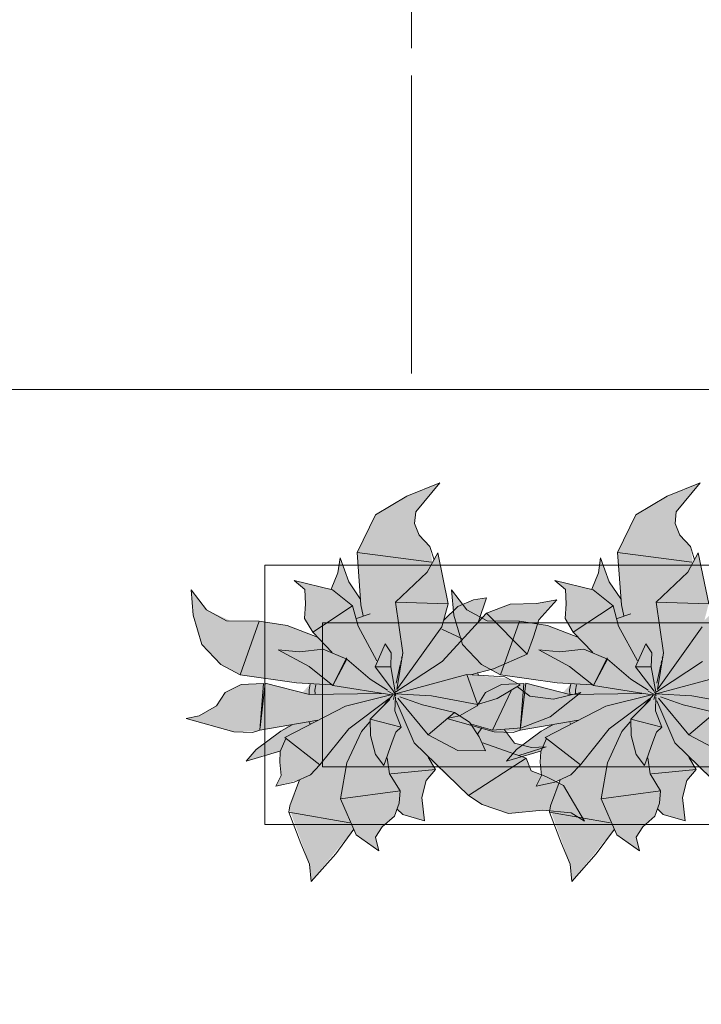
# Model space of a CAD drawing. Header units: millimetres. Extents: x -59761 to 112741, y -57975 to 46221.
# Tile 399 of 421: x 86837 to 88019, y -10067 to -8358. Entities that reach past the tile are written whole.
import ezdxf

# ---------------------------------------------------------------- set-up
doc = ezdxf.new("R2010")
doc.units = ezdxf.units.MM
for name, pattern in [('короткая штриховая', [282.222222, 141.111111, -141.111111]), ('Штриховая', [564.444447, 282.222223, -282.222223]), ('Штрихпунктирная', [670.277762, 352.777767, -176.388884, 0, -141.111112])]:
    doc.linetypes.add(name, pattern=pattern)
for name, color, linetype in [('Интерьер - Мебель', 7, 'Continuous'), ('Элемент модели - Границы зон', 7, 'Continuous'), ('Элемент Модели - Зона', 7, 'Continuous'), ('Элемент Модели - Оси', 2, 'Continuous')]:
    doc.layers.add(name, color=color, linetype=linetype)

msp = doc.modelspace()

# ---------------------------------------------------------------- hatches: boundary and pattern name
at = {"layer": 'Интерьер - Мебель', "linetype": 'Continuous', "lineweight": 0}
for points in [[(87565.79, -9161.92), (87508.54, -9185.35), (87454.22, -9217.93), (87422.36, -9283.32), (87427.75, -9363.23), (87408.99, -9335.48), (87392.9, -9292.44), (87389.27, -9318.31), (87377.64, -9346.91), (87313.5, -9331.79), (87332.11, -9347.31), (87331.82, -9390.13), (87331.22, -9397.7), (87345.54, -9421.11), (87353.59, -9430.06), (87299.69, -9409.55), (87258.9, -9403.05), (87202.81, -9401.64), (87161.08, -9382.62), (87134.6, -9347.87), (87138.42, -9391.67), (87153.13, -9442.88), (87186.41, -9477.57), (87219.45, -9495.58), (87341.23, -9511.28), (87327.33, -9526.55), (87263.23, -9509.89), (87221.28, -9511.92), (87193.49, -9526.25), (87178.62, -9548.96), (87148.48, -9566.58), (87126.16, -9571.37), (87208.44, -9594.15), (87247.42, -9593.45), (87303.88, -9582.69), (87252.11, -9621.28), (87229.96, -9645.3), (87289.29, -9628.39), (87289.51, -9658.32), (87290.68, -9669.92), (87281.34, -9688.65), (87322.76, -9677.55), (87305.09, -9728.17), (87340.03, -9823.85), (87342.85, -9853.92), (87416.75, -9763.36), (87420.87, -9773.04), (87460.45, -9800.8), (87454.51, -9776.97), (87465.86, -9759.2), (87487.19, -9740.68), (87491.23, -9729.36), (87501.54, -9737.6), (87539.28, -9749.02), (87534.71, -9708.18), (87542.29, -9678.66), (87558.42, -9659.87), (87546.64, -9641.14), (87615.42, -9704.8), (87639.24, -9720.6), (87685.03, -9735.87), (87744.52, -9730.08), (87793.77, -9734.85), (87817.16, -9749.34), (87780.31, -9687.54), (87724.37, -9661.9), (87715.67, -9640.06), (87702.98, -9635.1), (87750.17, -9620.11), (87725, -9621.33), (87695.31, -9613.76), (87677.94, -9590.84), (87707.33, -9587.47), (87757.44, -9568.35), (87810.42, -9526.31), (87763, -9537.88), (87722.15, -9532.7), (87700.77, -9516.38), (87705.47, -9512.58), (87684.73, -9501.8), (87618.86, -9495.17), (87659.1, -9484.89), (87717.52, -9459.8), (87737.47, -9399.75), (87768.96, -9365.1), (87733.47, -9371.33), (87687.91, -9372.74), (87646.95, -9388.5), (87633.2, -9403), (87646.97, -9362.01), (87624.23, -9365.49), (87597.2, -9376.87), (87572.95, -9400.71), (87580.34, -9372.12), (87562.31, -9283.96), (87553.15, -9300.57), (87548.56, -9272.97), (87539.42, -9263.08), (87527.69, -9246.74), (87522, -9232.66), (87524.12, -9212.69)], [(88017.69, -9161.92), (87960.44, -9185.35), (87906.13, -9217.93), (87874.27, -9283.32), (87879.65, -9363.23), (87860.9, -9335.48), (87844.81, -9292.44), (87841.17, -9318.31), (87829.54, -9346.91), (87765.4, -9331.79), (87784.01, -9347.31), (87783.72, -9390.13), (87783.12, -9397.7), (87797.44, -9421.11), (87805.49, -9430.06), (87751.59, -9409.55), (87710.8, -9403.05), (87654.72, -9401.64), (87612.98, -9382.62), (87586.5, -9347.87), (87590.32, -9391.67), (87605.04, -9442.88), (87638.31, -9477.57), (87671.35, -9495.58), (87793.13, -9511.28), (87779.23, -9526.55), (87715.13, -9509.89), (87673.18, -9511.92), (87645.4, -9526.25), (87630.52, -9548.96), (87600.38, -9566.58), (87578.06, -9571.37), (87660.35, -9594.15), (87699.32, -9593.45), (87755.78, -9582.69), (87704.01, -9621.28), (87681.86, -9645.3), (87741.19, -9628.39), (87741.42, -9658.32), (87742.58, -9669.92), (87733.25, -9688.65), (87774.67, -9677.55), (87757, -9728.17), (87791.93, -9823.85), (87794.75, -9853.92), (87868.65, -9763.36), (87872.78, -9773.04), (87912.35, -9800.8), (87906.42, -9776.97), (87917.76, -9759.2), (87939.09, -9740.68), (87943.13, -9729.36), (87953.44, -9737.6), (87991.19, -9749.02), (87986.61, -9708.18), (87994.19, -9678.66), (88010.32, -9659.87), (87998.54, -9641.14), (88067.33, -9704.8), (88091.14, -9720.6), (88136.93, -9735.87), (88196.43, -9730.08), (88245.67, -9734.85), (88269.06, -9749.34), (88232.21, -9687.54), (88176.27, -9661.9), (88167.57, -9640.06), (88154.88, -9635.1), (88202.07, -9620.11), (88176.9, -9621.33), (88147.21, -9613.76), (88129.84, -9590.84), (88159.23, -9587.47), (88209.34, -9568.35), (88262.32, -9526.31), (88214.9, -9537.88), (88174.05, -9532.7), (88152.67, -9516.38), (88157.37, -9512.58), (88136.63, -9501.8), (88070.77, -9495.17), (88111, -9484.89), (88169.42, -9459.8), (88189.37, -9399.75), (88220.86, -9365.1), (88185.37, -9371.33), (88139.81, -9372.74), (88098.85, -9388.5), (88085.1, -9403), (88098.88, -9362.01), (88076.13, -9365.49), (88049.11, -9376.87), (88024.86, -9400.71), (88032.25, -9372.12), (88014.21, -9283.96), (88005.05, -9300.57), (88000.46, -9272.97), (87991.33, -9263.08), (87979.59, -9246.74), (87973.91, -9232.66), (87976.02, -9212.69)]]:
    msp.add_hatch(color=255, dxfattribs=at).paths.add_polyline_path(points)

# ---------------------------------------------------------------- linework, layer by layer
at = {"layer": 'Интерьер - Мебель', "color": 7, "linetype": 'Continuous', "lineweight": 15}
for p, q in [((87565.79, -9161.92), (87508.54, -9185.35)), ((87565.79, -9161.92), (87508.54, -9185.35)), ((87565.79, -9161.92), (87524.12, -9212.69)), ((87565.79, -9161.92), (87524.12, -9212.69)), ((88017.69, -9161.92), (87960.44, -9185.35)), ((88017.69, -9161.92), (87960.44, -9185.35)), ((88017.69, -9161.92), (87976.02, -9212.69)), ((88017.69, -9161.92), (87976.02, -9212.69)), ((87508.54, -9185.35), (87454.22, -9217.93)), ((87508.54, -9185.35), (87454.22, -9217.93)), ((87960.44, -9185.35), (87906.13, -9217.93)), ((87960.44, -9185.35), (87906.13, -9217.93)), ((87454.22, -9217.93), (87422.36, -9283.32)), ((87454.22, -9217.93), (87422.36, -9283.32)), ((87524.12, -9212.69), (87522, -9232.66)), ((87524.12, -9212.69), (87522, -9232.66)), ((87906.13, -9217.93), (87874.27, -9283.32)), ((87906.13, -9217.93), (87874.27, -9283.32)), ((87976.02, -9212.69), (87973.91, -9232.66)), ((87976.02, -9212.69), (87973.91, -9232.66)), ((87522, -9232.66), (87530.29, -9253.19)), ((87522, -9232.66), (87530.29, -9253.19)), ((87973.91, -9232.66), (87982.19, -9253.19)), ((87973.91, -9232.66), (87982.19, -9253.19)), ((87530.29, -9253.19), (87548.56, -9272.97)), ((87530.29, -9253.19), (87548.56, -9272.97)), ((87982.19, -9253.19), (88000.46, -9272.97)), ((87982.19, -9253.19), (88000.46, -9272.97)), ((87548.56, -9272.97), (87555.87, -9295.76)), ((87548.56, -9272.97), (87555.87, -9295.76)), ((88000.46, -9272.97), (88007.77, -9295.76)), ((88000.46, -9272.97), (88007.77, -9295.76)), ((87392.9, -9292.44), (87389.27, -9318.31)), ((87392.9, -9292.44), (87389.27, -9318.31)), ((87392.9, -9292.44), (87407.88, -9333.84)), ((87392.9, -9292.44), (87407.88, -9333.84)), ((87422.36, -9283.32), (87551.36, -9299.61)), ((87422.36, -9283.32), (87429.24, -9373.87)), ((87422.36, -9283.32), (87551.36, -9299.61)), ((87422.36, -9283.32), (87429.24, -9373.87)), ((87562.31, -9283.96), (87543.99, -9317.18)), ((87562.31, -9283.96), (87543.99, -9317.18)), ((87562.31, -9283.96), (87580.34, -9372.12)), ((87562.31, -9283.96), (87580.34, -9372.12)), ((87844.81, -9292.44), (87841.17, -9318.31)), ((87844.81, -9292.44), (87841.17, -9318.31)), ((87844.81, -9292.44), (87859.78, -9333.84)), ((87844.81, -9292.44), (87859.78, -9333.84)), ((87874.27, -9283.32), (88003.26, -9299.61)), ((87874.27, -9283.32), (87881.14, -9373.87)), ((87874.27, -9283.32), (88003.26, -9299.61)), ((87874.27, -9283.32), (87881.14, -9373.87)), ((88014.21, -9283.96), (87995.89, -9317.18)), ((88014.21, -9283.96), (87995.89, -9317.18)), ((88014.21, -9283.96), (88032.25, -9372.12)), ((88014.21, -9283.96), (88032.25, -9372.12)), ((87389.27, -9318.31), (87377.63, -9346.91)), ((87389.27, -9318.31), (87377.63, -9346.91)), ((87543.99, -9317.18), (87489.15, -9369.38)), ((87543.99, -9317.18), (87489.15, -9369.38)), ((87841.17, -9318.31), (87829.54, -9346.91)), ((87841.17, -9318.31), (87829.54, -9346.91)), ((87995.89, -9317.18), (87941.05, -9369.38)), ((87995.89, -9317.18), (87941.05, -9369.38)), ((87313.5, -9331.79), (87332.11, -9347.31)), ((87313.5, -9331.79), (87380.1, -9348.17)), ((87313.5, -9331.79), (87332.11, -9347.31)), ((87313.5, -9331.79), (87380.1, -9348.17)), ((87407.88, -9333.84), (87427.75, -9363.23)), ((87407.88, -9333.84), (87427.75, -9363.23)), ((87765.4, -9331.79), (87784.01, -9347.31)), ((87765.4, -9331.79), (87832, -9348.17)), ((87765.4, -9331.79), (87784.01, -9347.31)), ((87765.4, -9331.79), (87832, -9348.17)), ((87859.78, -9333.84), (87879.65, -9363.23)), ((87859.78, -9333.84), (87879.65, -9363.23)), ((87134.6, -9347.87), (87138.42, -9391.67)), ((87134.6, -9347.87), (87161.08, -9382.62)), ((87134.6, -9347.87), (87138.42, -9391.67)), ((87134.6, -9347.87), (87161.08, -9382.62)), ((87332.11, -9347.31), (87333.26, -9372.16)), ((87332.11, -9347.31), (87333.26, -9372.16)), ((87380.1, -9348.17), (87414.47, -9375.65)), ((87380.1, -9348.17), (87414.47, -9375.65)), ((87586.5, -9347.87), (87590.32, -9391.67)), ((87586.5, -9347.87), (87612.98, -9382.62)), ((87586.5, -9347.87), (87590.32, -9391.67)), ((87586.5, -9347.87), (87612.98, -9382.62)), ((87646.97, -9362), (87624.23, -9365.49)), ((87646.97, -9362), (87624.23, -9365.49)), ((87646.97, -9362), (87633.2, -9403)), ((87646.97, -9362), (87633.2, -9403)), ((87784.01, -9347.31), (87785.16, -9372.16)), ((87784.01, -9347.31), (87785.16, -9372.16)), ((87832, -9348.17), (87866.37, -9375.65)), ((87832, -9348.17), (87866.37, -9375.65)), ((87333.26, -9372.16), (87331.22, -9397.7)), ((87333.26, -9372.16), (87331.22, -9397.7)), ((87414.47, -9375.65), (87345.54, -9421.11)), ((87414.47, -9375.65), (87345.54, -9421.11)), ((87414.47, -9375.65), (87424.17, -9411.21)), ((87414.47, -9375.65), (87424.17, -9411.21)), ((87429.24, -9373.87), (87433.17, -9392.91)), ((87429.24, -9373.87), (87433.17, -9392.91)), ((87489.15, -9369.38), (87580.34, -9372.11)), ((87489.15, -9369.38), (87501.98, -9457.25)), ((87489.15, -9369.38), (87580.34, -9372.11)), ((87489.15, -9369.38), (87501.98, -9457.25)), ((87580.34, -9372.12), (87569.31, -9412.13)), ((87580.34, -9372.12), (87569.31, -9412.13)), ((87597.2, -9376.86), (87572.95, -9400.71)), ((87597.2, -9376.86), (87572.95, -9400.71)), ((87624.23, -9365.49), (87597.2, -9376.86)), ((87624.23, -9365.49), (87597.2, -9376.86)), ((87687.91, -9372.74), (87646.95, -9388.5)), ((87687.91, -9372.74), (87646.95, -9388.5)), ((87733.47, -9371.33), (87687.91, -9372.74)), ((87733.47, -9371.33), (87687.91, -9372.74)), ((87768.96, -9365.1), (87733.47, -9371.33)), ((87768.96, -9365.1), (87733.47, -9371.33)), ((87768.96, -9365.1), (87737.47, -9399.75)), ((87768.96, -9365.1), (87737.47, -9399.75)), ((87785.16, -9372.16), (87783.12, -9397.7)), ((87785.16, -9372.16), (87783.12, -9397.7)), ((87866.37, -9375.65), (87797.44, -9421.11)), ((87866.37, -9375.65), (87797.44, -9421.11)), ((87866.37, -9375.65), (87876.07, -9411.21)), ((87866.37, -9375.65), (87876.07, -9411.21)), ((87881.14, -9373.87), (87885.07, -9392.91)), ((87881.14, -9373.87), (87885.07, -9392.91)), ((87941.05, -9369.38), (88032.25, -9372.11)), ((87941.05, -9369.38), (87953.88, -9457.25)), ((87941.05, -9369.38), (88032.25, -9372.11)), ((87941.05, -9369.38), (87953.88, -9457.25)), ((87138.42, -9391.67), (87153.13, -9442.88)), ((87138.42, -9391.67), (87153.13, -9442.88)), ((87161.08, -9382.62), (87196.13, -9401.59)), ((87161.08, -9382.62), (87196.13, -9401.59)), ((87331.22, -9397.7), (87345.54, -9421.11)), ((87331.22, -9397.7), (87345.54, -9421.11)), ((87445.39, -9389.62), (87421.55, -9397.84)), ((87445.39, -9389.62), (87421.55, -9397.84)), ((87646.95, -9388.5), (87569.76, -9471.99)), ((87646.95, -9388.5), (87569.76, -9471.99)), ((87590.32, -9391.67), (87605.04, -9442.88)), ((87590.32, -9391.67), (87605.04, -9442.88)), ((87612.98, -9382.62), (87648.03, -9401.59)), ((87612.98, -9382.62), (87648.03, -9401.59)), ((87646.95, -9388.5), (87717.52, -9459.8)), ((87646.95, -9388.5), (87717.52, -9459.8)), ((87783.12, -9397.7), (87797.44, -9421.11)), ((87783.12, -9397.7), (87797.44, -9421.11)), ((87897.29, -9389.62), (87873.45, -9397.84)), ((87897.29, -9389.62), (87873.45, -9397.84)), ((87196.13, -9401.59), (87252.51, -9402.04)), ((87196.13, -9401.59), (87252.51, -9402.04)), ((87252.51, -9402.04), (87219.45, -9495.58)), ((87252.51, -9402.04), (87219.45, -9495.58)), ((87252.51, -9402.04), (87301, -9409.76)), ((87252.51, -9402.04), (87301, -9409.76)), ((87301, -9409.76), (87353.59, -9430.06)), ((87301, -9409.76), (87353.59, -9430.06)), ((87424.17, -9411.21), (87456.8, -9471.09)), ((87424.17, -9411.21), (87456.8, -9471.09)), ((87569.31, -9412.13), (87491.68, -9520.82)), ((87569.31, -9412.13), (87491.68, -9520.82)), ((87648.03, -9401.59), (87704.42, -9402.04)), ((87648.03, -9401.59), (87704.42, -9402.04)), ((87704.42, -9402.04), (87671.35, -9495.58)), ((87704.42, -9402.04), (87671.35, -9495.58)), ((87704.42, -9402.04), (87752.9, -9409.76)), ((87704.42, -9402.04), (87752.9, -9409.76)), ((87737.47, -9399.75), (87728.29, -9429.6)), ((87737.47, -9399.75), (87728.29, -9429.6)), ((87752.9, -9409.76), (87805.49, -9430.06)), ((87752.9, -9409.76), (87805.49, -9430.06)), ((87876.07, -9411.21), (87908.7, -9471.09)), ((87876.07, -9411.21), (87908.7, -9471.09)), ((88021.22, -9412.13), (87943.59, -9520.82)), ((88021.22, -9412.13), (87943.59, -9520.82)), ((87345.54, -9421.11), (87379.42, -9456.57)), ((87345.54, -9421.11), (87379.42, -9456.57)), ((87569.27, -9416.37), (87604.04, -9432.33)), ((87569.27, -9416.37), (87604.04, -9432.33)), ((87728.29, -9429.6), (87717.52, -9459.8)), ((87728.29, -9429.6), (87717.52, -9459.8)), ((87797.44, -9421.11), (87831.33, -9456.57)), ((87797.44, -9421.11), (87831.33, -9456.57)), ((87153.13, -9442.88), (87186.41, -9477.57)), ((87153.13, -9442.88), (87186.41, -9477.57)), ((87471.37, -9441.52), (87453.55, -9481.59)), ((87471.37, -9441.52), (87453.55, -9481.59)), ((87471.37, -9441.52), (87481.59, -9457.45)), ((87471.37, -9441.52), (87481.59, -9457.45)), ((87605.04, -9442.88), (87638.31, -9477.57)), ((87605.04, -9442.88), (87638.31, -9477.57)), ((87923.28, -9441.52), (87905.45, -9481.59)), ((87923.28, -9441.52), (87905.45, -9481.59)), ((87923.28, -9441.52), (87933.5, -9457.45)), ((87923.28, -9441.52), (87933.5, -9457.45)), ((87285.61, -9452.1), (87322.43, -9455.35)), ((87285.61, -9452.1), (87339.19, -9481.04)), ((87285.61, -9452.1), (87322.43, -9455.35)), ((87285.61, -9452.1), (87339.19, -9481.04)), ((87363.55, -9450.71), (87322.43, -9455.35)), ((87363.55, -9450.71), (87322.43, -9455.35)), ((87363.55, -9450.71), (87404.98, -9468.31)), ((87363.55, -9450.71), (87404.98, -9468.31)), ((87404.15, -9465.7), (87380.44, -9514.02)), ((87404.15, -9465.7), (87380.44, -9514.02)), ((87404.15, -9465.7), (87404.98, -9468.31)), ((87404.15, -9465.7), (87404.98, -9468.31)), ((87481.59, -9457.45), (87480.73, -9481.34)), ((87481.59, -9457.45), (87480.73, -9481.34)), ((87501.98, -9457.25), (87491.68, -9520.82)), ((87501.98, -9457.25), (87491.68, -9520.82)), ((87500.25, -9464.39), (87499.76, -9466.62)), ((87500.25, -9464.39), (87499.76, -9466.62)), ((87501.71, -9457.69), (87501.46, -9458.81)), ((87501.71, -9457.69), (87501.46, -9458.81)), ((87717.52, -9459.8), (87659.1, -9484.89)), ((87717.52, -9459.8), (87659.1, -9484.89)), ((87737.51, -9452.1), (87774.34, -9455.35)), ((87737.51, -9452.1), (87791.09, -9481.04)), ((87737.51, -9452.1), (87774.34, -9455.35)), ((87737.51, -9452.1), (87791.09, -9481.04)), ((87815.45, -9450.71), (87774.34, -9455.35)), ((87815.45, -9450.71), (87774.34, -9455.35)), ((87815.45, -9450.71), (87856.88, -9468.31)), ((87815.45, -9450.71), (87856.88, -9468.31)), ((87856.05, -9465.7), (87832.34, -9514.02)), ((87856.05, -9465.7), (87832.34, -9514.02)), ((87856.05, -9465.7), (87856.88, -9468.31)), ((87856.05, -9465.7), (87856.88, -9468.31)), ((87933.5, -9457.45), (87932.63, -9481.34)), ((87933.5, -9457.45), (87932.63, -9481.34)), ((87953.88, -9457.25), (87943.59, -9520.82)), ((87953.88, -9457.25), (87943.59, -9520.82)), ((87952.15, -9464.39), (87951.66, -9466.62)), ((87952.15, -9464.39), (87951.66, -9466.62)), ((87953.61, -9457.69), (87953.37, -9458.81)), ((87953.61, -9457.69), (87953.37, -9458.81)), ((87186.41, -9477.57), (87219.45, -9495.58)), ((87186.41, -9477.57), (87219.45, -9495.58)), ((87339.19, -9481.04), (87380.44, -9514.02)), ((87339.19, -9481.04), (87380.44, -9514.02)), ((87404.98, -9468.31), (87380.44, -9514.02)), ((87404.98, -9468.31), (87380.44, -9514.02)), ((87404.98, -9468.31), (87445.05, -9502.94)), ((87404.98, -9468.31), (87445.05, -9502.94)), ((87480.73, -9481.34), (87453.55, -9481.59)), ((87480.73, -9481.34), (87453.55, -9481.59)), ((87453.55, -9481.59), (87485.56, -9523.87)), ((87453.55, -9481.59), (87485.56, -9523.87)), ((87480.73, -9481.34), (87489.01, -9528.43)), ((87480.73, -9481.34), (87489.01, -9528.43)), ((87569.76, -9471.99), (87489.69, -9524.75)), ((87569.76, -9471.99), (87489.69, -9524.75)), ((87497.33, -9477.78), (87490.28, -9510.1)), ((87497.33, -9477.78), (87490.28, -9510.1)), ((87498.79, -9471.09), (87497.82, -9475.55)), ((87498.79, -9471.09), (87497.82, -9475.55)), ((87638.31, -9477.57), (87671.35, -9495.58)), ((87638.31, -9477.57), (87671.35, -9495.58)), ((87791.09, -9481.04), (87832.34, -9514.02)), ((87791.09, -9481.04), (87832.34, -9514.02)), ((87856.88, -9468.31), (87832.34, -9514.02)), ((87856.88, -9468.31), (87832.34, -9514.02)), ((87856.88, -9468.31), (87896.95, -9502.94)), ((87856.88, -9468.31), (87896.95, -9502.94)), ((87932.63, -9481.34), (87905.45, -9481.59)), ((87932.63, -9481.34), (87905.45, -9481.59)), ((87905.45, -9481.59), (87937.46, -9523.87)), ((87905.45, -9481.59), (87937.46, -9523.87)), ((87932.63, -9481.34), (87940.91, -9528.43)), ((87932.63, -9481.34), (87940.91, -9528.43)), ((88021.66, -9471.99), (87941.6, -9524.75)), ((88021.66, -9471.99), (87941.6, -9524.75)), ((87949.23, -9477.78), (87942.18, -9510.1)), ((87949.23, -9477.78), (87942.18, -9510.1)), ((87950.69, -9471.09), (87949.72, -9475.55)), ((87950.69, -9471.09), (87949.72, -9475.55)), ((87219.45, -9495.58), (87317.6, -9509.37)), ((87219.45, -9495.58), (87317.6, -9509.37)), ((87612.86, -9494.81), (87489.01, -9528.43)), ((87612.86, -9494.81), (87489.01, -9528.43)), ((87612.86, -9494.81), (87678.89, -9498.76)), ((87612.86, -9494.81), (87631.19, -9546.65)), ((87612.86, -9494.81), (87678.89, -9498.76)), ((87612.86, -9494.81), (87631.19, -9546.65)), ((87659.1, -9484.89), (87618.89, -9495.16)), ((87659.1, -9484.89), (87618.89, -9495.16)), ((87631.47, -9491.57), (87632.87, -9495.93)), ((87631.47, -9491.57), (87632.87, -9495.93)), ((87671.35, -9495.58), (87769.5, -9509.37)), ((87671.35, -9495.58), (87769.5, -9509.37)), ((87678.89, -9498.76), (87705.47, -9512.58)), ((87678.89, -9498.76), (87705.47, -9512.58)), ((88064.76, -9494.81), (87940.91, -9528.43)), ((88064.76, -9494.81), (87940.91, -9528.43)), ((87221.28, -9511.92), (87193.49, -9526.25)), ((87221.28, -9511.92), (87193.49, -9526.25)), ((87260.04, -9510.57), (87221.28, -9511.92)), ((87260.04, -9510.57), (87221.28, -9511.92)), ((87260.04, -9510.57), (87253.59, -9591.43)), ((87260.04, -9510.57), (87253.59, -9591.43)), ((87263.23, -9509.89), (87254.11, -9587.03)), ((87263.23, -9509.89), (87254.11, -9587.03)), ((87263.23, -9509.89), (87339.69, -9529.77)), ((87263.23, -9509.89), (87339.69, -9529.77)), ((87317.6, -9509.37), (87377.61, -9512.58)), ((87317.6, -9509.37), (87377.61, -9512.58)), ((87341.23, -9511.28), (87339.21, -9521.35)), ((87341.23, -9511.28), (87339.21, -9521.35)), ((87351.1, -9512.55), (87349.25, -9521.82)), ((87351.1, -9512.55), (87349.25, -9521.82)), ((87380.44, -9514.02), (87482.47, -9529.93)), ((87380.44, -9514.02), (87482.47, -9529.93)), ((87445.05, -9502.94), (87475.41, -9522.13)), ((87445.05, -9502.94), (87475.41, -9522.13)), ((87673.18, -9511.92), (87645.4, -9526.25)), ((87673.18, -9511.92), (87645.4, -9526.25)), ((87705.47, -9512.58), (87665.43, -9536.51)), ((87705.47, -9512.58), (87665.43, -9536.51)), ((87711.94, -9510.57), (87673.18, -9511.92)), ((87711.94, -9510.57), (87673.18, -9511.92)), ((87700.77, -9516.38), (87722.15, -9532.7)), ((87700.77, -9516.38), (87722.15, -9532.7)), ((87711.94, -9510.57), (87705.49, -9591.43)), ((87711.94, -9510.57), (87705.49, -9591.43)), ((87715.13, -9509.89), (87706.01, -9587.03)), ((87715.13, -9509.89), (87706.01, -9587.03)), ((87715.13, -9509.89), (87791.6, -9529.77)), ((87715.13, -9509.89), (87791.6, -9529.77)), ((87769.5, -9509.37), (87829.51, -9512.58)), ((87769.5, -9509.37), (87829.51, -9512.58)), ((87793.13, -9511.28), (87791.11, -9521.35)), ((87793.13, -9511.28), (87791.11, -9521.35)), ((87803, -9512.55), (87801.15, -9521.82)), ((87803, -9512.55), (87801.15, -9521.82)), ((87832.34, -9514.02), (87934.37, -9529.93)), ((87832.34, -9514.02), (87934.37, -9529.93)), ((87896.95, -9502.94), (87927.31, -9522.13)), ((87896.95, -9502.94), (87927.31, -9522.13)), ((87193.49, -9526.25), (87178.62, -9548.96)), ((87193.49, -9526.25), (87178.62, -9548.96)), ((87339.21, -9521.35), (87339.66, -9529.15)), ((87339.21, -9521.35), (87339.66, -9529.15)), ((87464.63, -9527.63), (87339.69, -9529.77)), ((87464.63, -9527.63), (87339.69, -9529.77)), ((87349.25, -9521.82), (87349.62, -9528.36)), ((87349.25, -9521.82), (87349.62, -9528.36)), ((87483.42, -9529.8), (87402.13, -9549.79)), ((87483.42, -9529.8), (87402.13, -9549.79)), ((87484.64, -9530.08), (87470.18, -9546.98)), ((87484.64, -9530.08), (87470.18, -9546.98)), ((87475.57, -9523.56), (87489.46, -9531.02)), ((87475.57, -9523.56), (87489.46, -9531.02)), ((87487.41, -9530.08), (87485.5, -9538)), ((87487.41, -9530.08), (87485.5, -9538)), ((87485.86, -9524.42), (87489.46, -9531.02)), ((87485.86, -9524.42), (87489.46, -9531.02)), ((87488.51, -9525.56), (87487.96, -9527.82)), ((87488.51, -9525.56), (87487.96, -9527.82)), ((87488.15, -9527.29), (87489.01, -9528.43)), ((87488.15, -9527.29), (87489.01, -9528.43)), ((87488.86, -9533.85), (87488.21, -9557.81)), ((87488.86, -9533.85), (87488.21, -9557.81)), ((87489.01, -9528.43), (87551.41, -9531.7)), ((87489.01, -9528.43), (87551.41, -9531.7)), ((87496.51, -9533.52), (87536.04, -9547.55)), ((87496.51, -9533.52), (87536.04, -9547.55)), ((87551.41, -9531.7), (87631.19, -9546.65)), ((87551.41, -9531.7), (87631.19, -9546.65)), ((87645.4, -9526.25), (87630.52, -9548.96)), ((87645.4, -9526.25), (87630.52, -9548.96)), ((87689.7, -9523.32), (87657.4, -9591.22)), ((87689.7, -9523.32), (87657.4, -9591.22)), ((87722.15, -9532.7), (87763, -9537.88)), ((87722.15, -9532.7), (87763, -9537.88)), ((87810.42, -9526.31), (87757.44, -9568.35)), ((87810.42, -9526.31), (87757.44, -9568.35)), ((87810.42, -9526.31), (87763, -9537.88)), ((87810.42, -9526.31), (87763, -9537.88)), ((87791.11, -9521.35), (87791.56, -9529.15)), ((87791.11, -9521.35), (87791.56, -9529.15)), ((87916.53, -9527.63), (87791.6, -9529.77)), ((87916.53, -9527.63), (87791.6, -9529.77)), ((87801.15, -9521.82), (87801.52, -9528.36)), ((87801.15, -9521.82), (87801.52, -9528.36)), ((87935.32, -9529.8), (87854.03, -9549.79)), ((87935.32, -9529.8), (87854.03, -9549.79)), ((87936.54, -9530.08), (87922.08, -9546.98)), ((87936.54, -9530.08), (87922.08, -9546.98)), ((87927.47, -9523.56), (87941.36, -9531.02)), ((87927.47, -9523.56), (87941.36, -9531.02)), ((87939.32, -9530.08), (87937.4, -9538)), ((87939.32, -9530.08), (87937.4, -9538)), ((87937.76, -9524.42), (87941.36, -9531.02)), ((87937.76, -9524.42), (87941.36, -9531.02)), ((87940.41, -9525.56), (87939.86, -9527.82)), ((87940.41, -9525.56), (87939.86, -9527.82)), ((87940.05, -9527.29), (87940.91, -9528.43)), ((87940.05, -9527.29), (87940.91, -9528.43)), ((87940.76, -9533.85), (87940.11, -9557.81)), ((87940.76, -9533.85), (87940.11, -9557.81)), ((87940.91, -9528.43), (88003.31, -9531.7)), ((87940.91, -9528.43), (88003.31, -9531.7)), ((87948.41, -9533.52), (87987.94, -9547.55)), ((87948.41, -9533.52), (87987.94, -9547.55)), ((88003.31, -9531.7), (88083.09, -9546.65)), ((88003.31, -9531.7), (88083.09, -9546.65)), ((87178.62, -9548.96), (87148.48, -9566.58)), ((87178.62, -9548.96), (87148.48, -9566.58)), ((87402.13, -9549.79), (87296.95, -9604.43)), ((87402.13, -9549.79), (87296.95, -9604.43)), ((87478.22, -9536.48), (87407.88, -9588.99)), ((87478.22, -9536.48), (87407.88, -9588.99)), ((87479.34, -9538.18), (87445.24, -9572.61)), ((87479.34, -9538.18), (87445.24, -9572.61)), ((87490.54, -9540.3), (87521.38, -9613.44)), ((87490.54, -9540.3), (87521.38, -9613.44)), ((87493.24, -9535.62), (87545.97, -9599.79)), ((87493.24, -9535.62), (87545.97, -9599.79)), ((87536.04, -9547.55), (87591.4, -9560.76)), ((87536.04, -9547.55), (87591.4, -9560.76)), ((87630.52, -9548.96), (87600.38, -9566.58)), ((87630.52, -9548.96), (87600.38, -9566.58)), ((87665.43, -9536.51), (87631.19, -9546.65)), ((87665.43, -9536.51), (87631.19, -9546.65)), ((87854.03, -9549.79), (87748.85, -9604.43)), ((87854.03, -9549.79), (87748.85, -9604.43)), ((87930.13, -9536.48), (87859.79, -9588.99)), ((87930.13, -9536.48), (87859.79, -9588.99)), ((87931.25, -9538.18), (87897.14, -9572.61)), ((87931.25, -9538.18), (87897.14, -9572.61)), ((87942.44, -9540.3), (87973.28, -9613.44)), ((87942.44, -9540.3), (87973.28, -9613.44)), ((87945.14, -9535.62), (87997.88, -9599.79)), ((87945.14, -9535.62), (87997.88, -9599.79)), ((87987.94, -9547.55), (88043.31, -9560.76)), ((87987.94, -9547.55), (88043.31, -9560.76)), ((87148.48, -9566.58), (87126.16, -9571.37)), ((87148.48, -9566.58), (87126.16, -9571.37)), ((87488.21, -9557.81), (87499, -9586.17)), ((87488.21, -9557.81), (87499, -9586.17)), ((87591.4, -9560.76), (87545.97, -9599.79)), ((87591.4, -9560.76), (87545.97, -9599.79)), ((87600.38, -9566.58), (87578.06, -9571.37)), ((87600.38, -9566.58), (87578.06, -9571.37)), ((87591.4, -9560.76), (87617.23, -9577.53)), ((87591.4, -9560.76), (87617.23, -9577.53)), ((87757.44, -9568.35), (87707.33, -9587.47)), ((87757.44, -9568.35), (87707.33, -9587.47)), ((87940.11, -9557.81), (87950.9, -9586.17)), ((87940.11, -9557.81), (87950.9, -9586.17)), ((88043.31, -9560.76), (87997.88, -9599.79)), ((88043.31, -9560.76), (87997.88, -9599.79)), ((87126.16, -9571.37), (87208.44, -9594.15)), ((87126.16, -9571.37), (87208.44, -9594.15)), ((87354.17, -9573.94), (87253.59, -9591.43)), ((87354.17, -9573.94), (87253.59, -9591.43)), ((87309.98, -9582), (87290, -9593.38)), ((87309.98, -9582), (87290, -9593.38)), ((87339.47, -9578.25), (87340.95, -9580.51)), ((87339.47, -9578.25), (87340.95, -9580.51)), ((87444.39, -9577.12), (87429.94, -9594.02)), ((87444.39, -9577.12), (87429.94, -9594.02)), ((87445.24, -9572.61), (87499, -9586.17)), ((87445.24, -9572.61), (87445.63, -9600.41)), ((87445.24, -9572.61), (87499, -9586.17)), ((87445.24, -9572.61), (87445.63, -9600.41)), ((87578.06, -9571.37), (87660.35, -9594.15)), ((87578.06, -9571.37), (87660.35, -9594.15)), ((87617.23, -9577.53), (87633.98, -9603.21)), ((87617.23, -9577.53), (87633.98, -9603.21)), ((87620.76, -9581.04), (87657.4, -9591.22)), ((87620.76, -9581.04), (87657.4, -9591.22)), ((87806.07, -9573.94), (87705.49, -9591.43)), ((87806.07, -9573.94), (87705.49, -9591.43)), ((87761.88, -9582), (87741.9, -9593.38)), ((87761.88, -9582), (87741.9, -9593.38)), ((87791.37, -9578.25), (87792.85, -9580.51)), ((87791.37, -9578.25), (87792.85, -9580.51)), ((87896.3, -9577.12), (87881.84, -9594.02)), ((87896.3, -9577.12), (87881.84, -9594.02)), ((87897.14, -9572.61), (87950.9, -9586.17)), ((87897.14, -9572.61), (87897.53, -9600.41)), ((87897.14, -9572.61), (87950.9, -9586.17)), ((87897.14, -9572.61), (87897.53, -9600.41)), ((87208.44, -9594.15), (87241.25, -9595.47)), ((87208.44, -9594.15), (87241.25, -9595.47)), ((87253.59, -9591.43), (87241.25, -9595.47)), ((87253.59, -9591.43), (87241.25, -9595.47)), ((87290, -9593.38), (87247.26, -9624.86)), ((87290, -9593.38), (87247.26, -9624.86)), ((87407.88, -9588.99), (87357.98, -9651.29)), ((87407.88, -9588.99), (87357.98, -9651.29)), ((87429.94, -9594.02), (87404.72, -9648.23)), ((87429.94, -9594.02), (87404.72, -9648.23)), ((87445.63, -9600.41), (87454.31, -9633.92)), ((87445.63, -9600.41), (87454.31, -9633.92)), ((87489.93, -9595.09), (87483.37, -9611.83)), ((87489.93, -9595.09), (87483.37, -9611.83)), ((87499, -9586.17), (87489.93, -9595.09)), ((87499, -9586.17), (87489.93, -9595.09)), ((87545.97, -9599.79), (87597.13, -9626.46)), ((87545.97, -9599.79), (87597.13, -9626.46)), ((87639.05, -9587.17), (87631.31, -9598.33)), ((87639.05, -9587.17), (87631.31, -9598.33)), ((87707.33, -9587.47), (87657.4, -9591.22)), ((87707.33, -9587.47), (87657.4, -9591.22)), ((87660.35, -9594.15), (87693.15, -9595.47)), ((87660.35, -9594.15), (87693.15, -9595.47)), ((87677.94, -9590.84), (87695.31, -9613.76)), ((87677.94, -9590.84), (87695.31, -9613.76)), ((87705.49, -9591.43), (87693.15, -9595.47)), ((87705.49, -9591.43), (87693.15, -9595.47)), ((87741.9, -9593.38), (87699.16, -9624.86)), ((87741.9, -9593.38), (87699.16, -9624.86)), ((87859.79, -9588.99), (87809.89, -9651.29)), ((87859.79, -9588.99), (87809.89, -9651.29)), ((87881.85, -9594.02), (87856.62, -9648.23)), ((87881.85, -9594.02), (87856.62, -9648.23)), ((87897.53, -9600.41), (87906.21, -9633.92)), ((87897.53, -9600.41), (87906.21, -9633.92)), ((87941.83, -9595.09), (87935.27, -9611.83)), ((87941.83, -9595.09), (87935.27, -9611.83)), ((87950.9, -9586.17), (87941.83, -9595.09)), ((87950.9, -9586.17), (87941.83, -9595.09)), ((87997.88, -9599.79), (88049.03, -9626.46)), ((87997.88, -9599.79), (88049.03, -9626.46)), ((87298.99, -9606), (87289.29, -9628.39)), ((87298.99, -9606), (87289.29, -9628.39)), ((87296.95, -9604.43), (87357.98, -9651.29)), ((87296.95, -9604.43), (87357.98, -9651.29)), ((87483.37, -9611.83), (87469.15, -9652.53)), ((87483.37, -9611.83), (87469.15, -9652.53)), ((87521.38, -9613.44), (87615.42, -9704.8)), ((87521.38, -9613.44), (87615.42, -9704.8)), ((87633.98, -9603.21), (87645.12, -9627.31)), ((87633.98, -9603.21), (87645.12, -9627.31)), ((87640.69, -9613.22), (87715.67, -9640.06)), ((87640.69, -9613.22), (87715.67, -9640.06)), ((87695.31, -9613.76), (87725, -9621.33)), ((87695.31, -9613.76), (87725, -9621.33)), ((87750.89, -9606), (87741.19, -9628.39)), ((87750.89, -9606), (87741.19, -9628.39)), ((87748.85, -9604.43), (87809.89, -9651.29)), ((87748.85, -9604.43), (87809.89, -9651.29)), ((87935.27, -9611.83), (87921.05, -9652.53)), ((87935.27, -9611.83), (87921.05, -9652.53)), ((87973.28, -9613.44), (88067.33, -9704.8)), ((87973.28, -9613.44), (88067.33, -9704.8)), ((87247.26, -9624.86), (87229.96, -9645.3)), ((87247.26, -9624.86), (87229.96, -9645.3)), ((87288.62, -9627.75), (87229.96, -9645.3)), ((87288.62, -9627.75), (87229.96, -9645.3)), ((87289.29, -9628.39), (87288.35, -9646.71)), ((87289.29, -9628.39), (87288.35, -9646.71)), ((87454.31, -9633.92), (87469.15, -9652.53)), ((87454.31, -9633.92), (87469.15, -9652.53)), ((87597.13, -9626.46), (87645.12, -9627.31)), ((87597.13, -9626.46), (87645.12, -9627.31)), ((87699.16, -9624.86), (87681.86, -9645.3)), ((87699.16, -9624.86), (87681.86, -9645.3)), ((87740.53, -9627.75), (87681.86, -9645.3)), ((87740.53, -9627.75), (87681.86, -9645.3)), ((87750.17, -9620.11), (87702.98, -9635.1)), ((87750.17, -9620.11), (87702.98, -9635.1)), ((87750.17, -9620.11), (87725, -9621.33)), ((87750.17, -9620.11), (87725, -9621.33)), ((87741.19, -9628.39), (87740.25, -9646.71)), ((87741.19, -9628.39), (87740.25, -9646.71)), ((87906.21, -9633.92), (87921.05, -9652.53)), ((87906.21, -9633.92), (87921.05, -9652.53)), ((87288.35, -9646.71), (87290.68, -9669.92)), ((87288.35, -9646.71), (87290.68, -9669.92)), ((87357.98, -9651.29), (87341.44, -9668.79)), ((87357.98, -9651.29), (87341.44, -9668.79)), ((87404.72, -9648.23), (87394, -9710.49)), ((87404.72, -9648.23), (87394, -9710.49)), ((87474.66, -9639.63), (87478.95, -9667.16)), ((87474.66, -9639.63), (87478.95, -9667.16)), ((87545.79, -9638.51), (87558.42, -9659.87)), ((87545.79, -9638.51), (87558.42, -9659.87)), ((87549.44, -9640.27), (87546.64, -9641.14)), ((87549.44, -9640.27), (87546.64, -9641.14)), ((87715.67, -9640.06), (87615.42, -9704.8)), ((87715.67, -9640.06), (87615.42, -9704.8)), ((87715.67, -9640.06), (87724.37, -9661.9)), ((87715.67, -9640.06), (87724.37, -9661.9)), ((87740.25, -9646.71), (87742.58, -9669.92)), ((87740.25, -9646.71), (87742.58, -9669.92)), ((87809.89, -9651.29), (87793.34, -9668.79)), ((87809.89, -9651.29), (87793.34, -9668.79)), ((87856.62, -9648.23), (87845.91, -9710.49)), ((87856.62, -9648.23), (87845.91, -9710.49)), ((87926.57, -9639.63), (87930.86, -9667.16)), ((87926.57, -9639.63), (87930.86, -9667.16)), ((87997.7, -9638.51), (88010.32, -9659.87)), ((87997.7, -9638.51), (88010.32, -9659.87)), ((88001.34, -9640.27), (87998.54, -9641.14)), ((88001.34, -9640.27), (87998.54, -9641.14)), ((87290.68, -9669.92), (87281.34, -9688.65)), ((87290.68, -9669.92), (87281.34, -9688.65)), ((87341.44, -9668.79), (87313.23, -9681.81)), ((87341.44, -9668.79), (87313.23, -9681.81)), ((87478.95, -9667.16), (87496.96, -9696.76)), ((87478.95, -9667.16), (87496.96, -9696.76)), ((87558.42, -9659.87), (87481.22, -9667.14)), ((87558.42, -9659.87), (87481.22, -9667.14)), ((87558.42, -9659.87), (87542.29, -9678.66)), ((87558.42, -9659.87), (87542.29, -9678.66)), ((87724.37, -9661.9), (87749.7, -9671.8)), ((87724.37, -9661.9), (87749.7, -9671.8)), ((87742.58, -9669.92), (87733.25, -9688.65)), ((87742.58, -9669.92), (87733.25, -9688.65)), ((87793.34, -9668.79), (87765.14, -9681.81)), ((87793.34, -9668.79), (87765.14, -9681.81)), ((87930.86, -9667.16), (87948.87, -9696.76)), ((87930.86, -9667.16), (87948.87, -9696.76)), ((88010.32, -9659.87), (87933.12, -9667.14)), ((88010.32, -9659.87), (87933.12, -9667.14)), ((88010.32, -9659.87), (87994.19, -9678.66)), ((88010.32, -9659.87), (87994.19, -9678.66)), ((87313.23, -9681.81), (87281.34, -9688.65)), ((87313.23, -9681.81), (87281.34, -9688.65)), ((87322.76, -9677.55), (87305.81, -9722.44)), ((87322.76, -9677.55), (87305.81, -9722.44)), ((87542.29, -9678.66), (87534.71, -9708.18)), ((87542.29, -9678.66), (87534.71, -9708.18)), ((87765.14, -9681.81), (87733.25, -9688.65)), ((87765.14, -9681.81), (87733.25, -9688.65)), ((87749.7, -9671.8), (87780.31, -9687.54)), ((87749.7, -9671.8), (87780.31, -9687.54)), ((87774.67, -9677.55), (87757.71, -9722.44)), ((87774.67, -9677.55), (87757.71, -9722.44)), ((87780.31, -9687.54), (87817.16, -9749.34)), ((87780.31, -9687.54), (87817.16, -9749.34)), ((87994.19, -9678.66), (87986.61, -9708.18)), ((87994.19, -9678.66), (87986.61, -9708.18)), ((87496.96, -9696.76), (87394, -9710.49)), ((87496.96, -9696.76), (87394, -9710.49)), ((87496.96, -9696.76), (87495.27, -9718.04)), ((87496.96, -9696.76), (87495.27, -9718.04)), ((87615.42, -9704.8), (87639.24, -9720.6)), ((87615.42, -9704.8), (87639.24, -9720.6)), ((87948.87, -9696.76), (87845.91, -9710.49)), ((87948.87, -9696.76), (87845.91, -9710.49)), ((87948.87, -9696.76), (87947.17, -9718.04)), ((87948.87, -9696.76), (87947.17, -9718.04)), ((87394, -9710.49), (87420.87, -9773.04)), ((87394, -9710.49), (87420.87, -9773.04)), ((87495.27, -9718.04), (87487.19, -9740.68)), ((87495.27, -9718.04), (87487.19, -9740.68)), ((87534.71, -9708.18), (87539.28, -9749.02)), ((87534.71, -9708.18), (87539.28, -9749.02)), ((87639.24, -9720.6), (87685.03, -9735.87)), ((87639.24, -9720.6), (87685.03, -9735.87)), ((87845.91, -9710.49), (87872.78, -9773.04)), ((87845.91, -9710.49), (87872.78, -9773.04)), ((87947.17, -9718.04), (87939.09, -9740.68)), ((87947.17, -9718.04), (87939.09, -9740.68)), ((87986.61, -9708.18), (87991.19, -9749.02)), ((87986.61, -9708.18), (87991.19, -9749.02)), ((87305.81, -9722.44), (87304.37, -9733.9)), ((87305.81, -9722.44), (87304.37, -9733.9)), ((87304.37, -9733.9), (87409.7, -9752.01)), ((87304.37, -9733.9), (87325.13, -9788.01)), ((87304.37, -9733.9), (87409.7, -9752.01)), ((87304.37, -9733.9), (87325.13, -9788.01)), ((87491.29, -9727.67), (87501.54, -9737.6)), ((87491.29, -9727.67), (87501.54, -9737.6)), ((87501.54, -9737.6), (87539.28, -9749.02)), ((87501.54, -9737.6), (87539.28, -9749.02)), ((87744.52, -9730.08), (87685.03, -9735.87)), ((87744.52, -9730.08), (87685.03, -9735.87)), ((87744.52, -9730.08), (87793.77, -9734.85)), ((87744.52, -9730.08), (87793.77, -9734.85)), ((87757.71, -9722.44), (87756.28, -9733.9)), ((87757.71, -9722.44), (87756.28, -9733.9)), ((87756.28, -9733.9), (87861.61, -9752.01)), ((87756.28, -9733.9), (87777.03, -9788.01)), ((87756.28, -9733.9), (87861.61, -9752.01)), ((87756.28, -9733.9), (87777.03, -9788.01)), ((87793.77, -9734.85), (87817.16, -9749.34)), ((87793.77, -9734.85), (87817.16, -9749.34)), ((87943.19, -9727.67), (87953.44, -9737.6)), ((87943.19, -9727.67), (87953.44, -9737.6)), ((87953.44, -9737.6), (87991.19, -9749.02)), ((87953.44, -9737.6), (87991.19, -9749.02)), ((87487.19, -9740.68), (87465.86, -9759.2)), ((87487.19, -9740.68), (87465.86, -9759.2)), ((87939.09, -9740.68), (87917.76, -9759.2)), ((87939.09, -9740.68), (87917.76, -9759.2)), ((87416.75, -9763.36), (87385.35, -9805.76)), ((87416.75, -9763.36), (87385.35, -9805.76)), ((87420.87, -9773.04), (87460.45, -9800.8)), ((87420.87, -9773.04), (87460.45, -9800.8)), ((87465.86, -9759.2), (87454.51, -9776.97)), ((87465.86, -9759.2), (87454.51, -9776.97)), ((87868.65, -9763.36), (87837.26, -9805.76)), ((87868.65, -9763.36), (87837.26, -9805.76)), ((87872.78, -9773.04), (87912.35, -9800.8)), ((87872.78, -9773.04), (87912.35, -9800.8)), ((87917.76, -9759.2), (87906.42, -9776.97)), ((87917.76, -9759.2), (87906.42, -9776.97)), ((87325.13, -9788.01), (87340.03, -9823.85)), ((87325.13, -9788.01), (87340.03, -9823.85)), ((87454.51, -9776.97), (87460.45, -9800.8)), ((87454.51, -9776.97), (87460.45, -9800.8)), ((87777.03, -9788.01), (87791.93, -9823.85)), ((87777.03, -9788.01), (87791.93, -9823.85)), ((87906.42, -9776.97), (87912.35, -9800.8)), ((87906.42, -9776.97), (87912.35, -9800.8)), ((87385.35, -9805.76), (87342.85, -9853.92)), ((87385.35, -9805.76), (87342.85, -9853.92)), ((87837.26, -9805.76), (87794.75, -9853.92)), ((87837.26, -9805.76), (87794.75, -9853.92)), ((87340.03, -9823.85), (87342.85, -9853.92)), ((87340.03, -9823.85), (87342.85, -9853.92)), ((87791.93, -9823.85), (87794.75, -9853.92)), ((87791.93, -9823.85), (87794.75, -9853.92))]:
    msp.add_line(p, q, dxfattribs=at)
at = {"layer": 'Интерьер - Мебель', "color": 7, "linetype": 'Continuous', "lineweight": 5}
for p, q in [((89062.35, -9304.88), (87262.35, -9304.88)), ((87262.35, -9304.88), (87262.35, -9754.88)), ((88962.35, -9404.88), (87362.35, -9404.88)), ((87362.35, -9404.88), (87362.35, -9654.88)), ((87362.35, -9654.88), (88962.35, -9654.88)), ((87262.35, -9754.88), (89062.35, -9754.88))]:
    msp.add_line(p, q, dxfattribs=at)
at = {"layer": 'Элемент модели - Границы зон', "color": 7, "linetype": 'короткая штриховая', "lineweight": 15}
for points in [[(87517.1, -8970), (87517.1, -300)], [(96025, -9000), (94825, -9000), (75238.88, -9000), (75238.88, -16794.88), (75850, -16794.88), (75850, -35690.78)], [(75850, -35699.94), (75850, -16794.88), (77696.33, -16794.88), (77696.33, -14421.89), (79332.5, -14421.89), (79332.5, -11247.67), (77696.33, -11247.67), (77696.33, -9000), (80700, -9000), (80700, -9300), (81300, -9300), (81300, -9000), (89700, -9000), (89700, -9300), (90300, -9300), (90300, -9000), (94825, -9000), (96025, -9000), (96025, -18150)]]:
    msp.add_lwpolyline(points, dxfattribs=at)
at = {"layer": 'Элемент Модели - Зона', "color": 253, "linetype": 'Штриховая', "lineweight": 15, "flags": 128}
for points in [[(-8890, -17680), (-3119.74, -17680), (-3119.74, -14858.42), (142.53, -11594.86), (156.67, -11609), (156.67, -11580), (18300, -11580), (18300, -11600), (32399.73, -11600), (32399.73, -11580), (69081.36, -11580), (72316.72, -14823.47), (72320.06, -15158.11), (72320.06, -17695), (72360, -17695), (72360, -19700), (72120, -19700), (72120, -18300), (71700, -18300), (71700, -17900), (63300, -17900), (63300, -18300), (62700, -18300), (62700, -17900), (54320, -17900), (54320, -27030), (62700, -27030), (62700, -26350), (63300, -26350), (63300, -27540), (67380, -27540), (67380, -26630), (67500, -26630), (67500, -27660), (62920, -27660), (62920, -32819.89), (72120, -32819.89), (72120, -27750), (71650, -27750), (71650, -26250), (72120, -26250), (72120, -21200), (72360, -21200), (72360, -33849.94), (72120, -33849.94), (72120, -33059.89), (54320, -33059.89), (54320, -39349.94), (72120, -39349.94), (72120, -36299.94), (71700.06, -36299.94), (71700.06, -35674.44), (72120, -35674.44), (72120, -35349.94), (72360, -35349.94), (72360, -35679.94), (75850, -35679.94), (75850, -16794.88), (75238.88, -16794.88), (75238.88, -9000), (80700, -9000), (80700, -8700), (81300, -8700), (81300, -9000), (87517.1, -9000), (87517.1, -320), (85530, -320), (85530, 300), (84182.9, 300), (81300, 300), (81300, -300), (80700, -300), (80700, 212.5), (79799.78, 212.5), (72300, 212.5), (72300, -300), (71700, -300), (71700, 212.5), (63300, 212.5), (63300, -300), (62700, -300), (62700, 212.5), (54300, 212.5), (54300, -300), (53700, -300), (53700, 212.5), (45650, 212.5), (45650, -300), (45050, -300), (44950, -300), (44950, -5367.2), (32450.06, -5367.2), (32450.06, -200), (32450.06, 7690), (32460.06, 7690), (32460.06, 13850), (29720, 13850), (29720, 5730), (28964.53, 5730), (28964.53, 212), (27300.06, 212), (27300.06, -300), (26700.06, -300), (26700.06, 212), (18300, 212), (18300, -300), (17700, -300), (17700, 212), (16025.03, 212), (16025.03, -7500), (16025.03, -9042.59), (9300, -9042.59), (9300, -9300), (8700, -9300), (8700, -9042.59), (300, -9042.59), (300, -9300), (-300, -9300), (-300, -9042.59), (-8250, -9042.59), (-8250, -9300), (-8850, -9300), (-8850, -9042.59), (-8890, -9042.59)], [(87517.1, -9000), (89700, -9000), (89700, -8700), (90300, -8700), (90300, -9000), (96025, -9000), (96025, -8500), (96025, -5480), (96025, -320), (87517.1, -320)], [(75850, -35690.78), (75850, -35699.94), (77410, -35699.94), (77410, -35679.94), (80725, -35679.94), (80725, -29900), (80700, -29900), (80700, -28400), (80725, -28400), (80725, -27750), (80650, -27750), (80650, -26250), (80725, -26250), (80725, -25600), (80700, -25600), (80700, -24100), (80725, -24100), (80725, -18300), (80700, -18300), (80700, -17700), (81300, -17700), (81300, -18175), (89700, -18175), (89700, -17700), (90300, -17700), (90300, -18175), (96025, -18175), (96025, -9000), (93380.68, -9000), (90300, -9000), (90300, -9300), (89700, -9300), (89700, -9000), (81300, -9000), (81300, -9300), (80700, -9300), (80700, -9000), (77696.33, -9000), (77696.33, -11247.67), (79332.5, -11247.67), (79332.5, -14421.89), (77696.33, -14421.89), (77696.33, -16794.88), (75850, -16794.88)]]:
    msp.add_lwpolyline(points, close=True, dxfattribs=at)
at = {"layer": 'Элемент Модели - Оси', "color": 7, "linetype": 'Штрихпунктирная', "lineweight": 15}
msp.add_line((-57760.58, -9000), (110650, -9000), dxfattribs=at)

doc.saveas('drawing.dxf')
